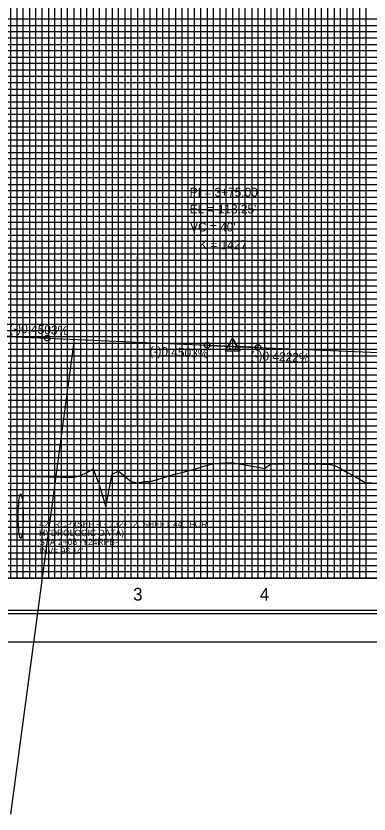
# Model space of a CAD drawing. Extents: x 2345490 to 2436403, y 465165 to 573888.
# Drawn here: x 2411100 to 2411378, y 536640 to 537268 of the extents above; entities that cross this region are included whole.
import ezdxf

# ---------------------------------------------------------------- set-up
doc = ezdxf.new("R2010")
doc.units = 0
for name, color, linetype in [('Old_Level_1', 7, 'Continuous'), ('Old_Level_18', 7, 'Continuous'), ('Old_Level_2', 7, 'Continuous'), ('Old_Level_3', 7, 'Continuous'), ('Old_Level_41', 7, 'Continuous'), ('Old_Level_42', 7, 'Continuous'), ('Old_Level_43', 7, 'Continuous'), ('Old_Level_50', 7, 'Continuous'), ('Old_Level_51', 7, 'Continuous'), ('Old_Level_62', 7, 'Continuous'), ('Old_Level_63', 7, 'Continuous')]:
    doc.layers.add(name, color=color, linetype=linetype)

msp = doc.modelspace()

# ---------------------------------------------------------------- linework, layer by layer
at = {"layer": 'Old_Level_1'}
msp.add_lwpolyline([(2411095.325, 536905.97225), (2411100.325, 536905.916), (2411105.325, 536905.81275), (2411110.325, 536905.7095), (2411115.325, 536905.60625), (2411120.325, 536905.503), (2411125.325, 536905.39975), (2411130.325, 536905.2965), (2411135.325, 536905.19325), (2411140.325, 536905.09), (2411145.325, 536905.013), (2411150.325, 536906.2875), (2411155.325, 536908.68675), (2411160.325, 536911.675), (2411165.325, 536898.18025), (2411170.325, 536881.67675), (2411175.325, 536907.34325), (2411180.325, 536909.77875), (2411185.325, 536905.78975), (2411190.325, 536901.8005), (2411195.325, 536900.64875), (2411200.325, 536901.567), (2411205.325, 536901.803), (2411210.325, 536903.09975), (2411215.325, 536904.613), (2411220.325, 536906.12625), (2411225.325, 536907.6395), (2411230.325, 536908.87475), (2411235.325, 536910.083), (2411240.325, 536911.3325), (2411245.325, 536912.96625), (2411250.325, 536914.6), (2411255.325, 536915.677), (2411260.325, 536916.036), (2411265.325, 536916.395), (2411270.325, 536916.5875), (2411275.325, 536915.67025), (2411280.325, 536914.753), (2411285.325, 536913.83575), (2411290.325, 536912.9185), (2411295.325, 536912.00125), (2411300.325, 536915.68075), (2411305.325, 536915.224), (2411310.325, 536915.59125), (2411315.325, 536915.85425), (2411320.325, 536915.79125), (2411325.325, 536915.69925), (2411330.325, 536915.6075), (2411335.325, 536915.5155), (2411340.325, 536915.42375), (2411345.325, 536915.251), (2411350.325, 536914.6355), (2411355.325, 536911.9635), (2411360.325, 536909.12625), (2411365.325, 536906.289), (2411370.325, 536903.452), (2411375.325, 536900.615), (2411380.325, 536900.726)], dxfattribs=at)
at = {"layer": 'Old_Level_18'}
msp.add_lwpolyline([(2412345.325, 537850.5035), (2410845.325, 537850.5035), (2410845.325, 536800.5035), (2412345.325, 536800.5035)], close=True, dxfattribs=at)
at = {"layer": 'Old_Level_2'}
for p, q in [((2411124.325, 537014.57725), (2411082.07225, 537016.4795)), ((2411124.325, 537014.57725), (2411250.325, 537008.904)), ((2411250.325, 537008.904), (2411267.578, 537008.127)), ((2411290.325, 537007.159), (2411273.07275, 537007.88725)), ((2411290.325, 537007.159), (2411385.325, 537003.14775))]:
    msp.add_line(p, q, dxfattribs=at)
msp.add_lwpolyline([(2411264.45375, 537004.62825), (2411276.19625, 537004.62825), (2411270.32525, 537014.754)], close=True, dxfattribs=at)
for centre, radius in [((2411124.325, 537014.57725), 2.25), ((2411250.325, 537008.904), 2.25), ((2411270.325, 537008.0035), 2.75), ((2411290.325, 537007.159), 2.25)]:
    msp.add_circle(centre, radius, dxfattribs=at)
for points in [[(2411034.325, 537017.56775), (2411036.125, 537017.52875), (2411037.925, 537017.48875), (2411039.725, 537017.448), (2411041.525, 537017.4065), (2411043.325, 537017.36425), (2411045.125, 537017.321), (2411046.925, 537017.27675), (2411048.725, 537017.232), (2411050.525, 537017.186), (2411052.325, 537017.1395), (2411054.125, 537017.092), (2411055.925, 537017.04375), (2411057.725, 537016.9945), (2411059.525, 537016.9445), (2411061.325, 537016.8935), (2411063.125, 537016.84175), (2411064.925, 537016.78925), (2411066.725, 537016.73575), (2411068.525, 537016.6815), (2411070.325, 537016.62625), (2411072.125, 537016.57025), (2411073.925, 537016.5135), (2411075.725, 537016.45575), (2411077.525, 537016.39725), (2411079.325, 537016.338), (2411081.125, 537016.27775), (2411082.925, 537016.2165), (2411084.725, 537016.15475), (2411086.525, 537016.09175), (2411088.325, 537016.02825), (2411090.125, 537015.96375), (2411091.925, 537015.8985), (2411093.725, 537015.83225), (2411095.525, 537015.76525), (2411097.325, 537015.69725), (2411099.125, 537015.6285), (2411100.925, 537015.559), (2411102.725, 537015.4885), (2411104.525, 537015.41725), (2411106.325, 537015.34525), (2411108.125, 537015.27225), (2411109.925, 537015.1985), (2411111.725, 537015.12375), (2411113.525, 537015.04825), (2411115.325, 537014.97175), (2411117.125, 537014.8945), (2411118.925, 537014.8165), (2411120.725, 537014.7375), (2411122.525, 537014.65775), (2411124.325, 537014.57725)], [(2411250.325, 537008.904), (2411251.125, 537008.868), (2411251.925, 537008.832), (2411252.725, 537008.796), (2411253.525, 537008.76025), (2411254.325, 537008.72425), (2411255.125, 537008.6885), (2411255.925, 537008.65275), (2411256.725, 537008.61725), (2411257.525, 537008.5815), (2411258.325, 537008.546), (2411259.125, 537008.5105), (2411259.925, 537008.475), (2411260.725, 537008.4395), (2411261.525, 537008.404), (2411262.325, 537008.36875), (2411263.125, 537008.33325), (2411263.925, 537008.298), (2411264.725, 537008.26275), (2411265.525, 537008.2275), (2411266.325, 537008.1925), (2411267.125, 537008.15725), (2411267.925, 537008.12225), (2411268.725, 537008.08725), (2411269.525, 537008.05225), (2411270.325, 537008.0175), (2411271.125, 537007.9825), (2411271.925, 537007.94775), (2411272.725, 537007.913), (2411273.525, 537007.87825), (2411274.325, 537007.8435), (2411275.125, 537007.80875), (2411275.925, 537007.77425), (2411276.725, 537007.73975), (2411277.525, 537007.705), (2411278.325, 537007.67075), (2411279.125, 537007.63625), (2411279.925, 537007.60175), (2411280.725, 537007.5675), (2411281.525, 537007.53325), (2411282.325, 537007.499), (2411283.125, 537007.46475), (2411283.925, 537007.4305), (2411284.725, 537007.3965), (2411285.525, 537007.3625), (2411286.325, 537007.3285), (2411287.125, 537007.2945), (2411287.925, 537007.2605), (2411288.725, 537007.2265), (2411289.525, 537007.19275), (2411290.325, 537007.159)]]:
    msp.add_spline(points, degree=3, dxfattribs=at)
at = {"layer": 'Old_Level_3'}
msp.add_ellipse((2411103.32491, 536874.4035), major_axis=(0, 17.5), ratio=0.109641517, dxfattribs=at)
at = {"layer": 'Old_Level_41'}
msp.add_line((2412345.325, 536825.5035), (2410845.325, 536825.5035), dxfattribs=at)
for points in [[(2410845.325, 537850.5035), (2410895.325, 537850.5035), (2410895.325, 536825.5035), (2410945.325, 536825.5035), (2410945.325, 537850.5035), (2410995.325, 537850.5035), (2410995.325, 536825.5035), (2411045.325, 536825.5035), (2411045.325, 537850.5035), (2411095.325, 537850.5035), (2411095.325, 536825.5035), (2411145.325, 536825.5035), (2411145.325, 537850.5035), (2411195.325, 537850.5035), (2411195.325, 536825.5035), (2411245.325, 536825.5035), (2411245.325, 537850.5035), (2411295.325, 537850.5035), (2411295.325, 536825.5035), (2411345.325, 536825.5035), (2411345.325, 537850.5035), (2411395.325, 537850.5035)], [(2410920.325, 536825.5035), (2410920.325, 537850.5035), (2410970.325, 537850.5035), (2410970.325, 536825.5035), (2411020.325, 536825.5035), (2411020.325, 537850.5035), (2411070.325, 537850.5035), (2411070.325, 536825.5035), (2411120.325, 536825.5035), (2411120.325, 537850.5035), (2411170.325, 537850.5035), (2411170.325, 536825.5035), (2411220.325, 536825.5035), (2411220.325, 537850.5035), (2411270.325, 537850.5035), (2411270.325, 536825.5035), (2411320.325, 536825.5035), (2411320.325, 537850.5035), (2411370.325, 537850.5035), (2411370.325, 536825.5035), (2411420.325, 536825.5035)], [(2412345.325, 537250.5035), (2410845.325, 537250.5035), (2410845.325, 537200.5035), (2412345.325, 537200.5035)], [(2412345.325, 537175.5035), (2410845.325, 537175.5035), (2410845.325, 537225.5035), (2412345.325, 537225.5035)], [(2412345.325, 537150.5035), (2410845.325, 537150.5035), (2410845.325, 537100.5035), (2412345.325, 537100.5035)], [(2412345.325, 537075.5035), (2410845.325, 537075.5035), (2410845.325, 537125.5035), (2412345.325, 537125.5035)], [(2412345.325, 537050.5035), (2410845.325, 537050.5035), (2410845.325, 537000.5035), (2412345.325, 537000.5035)], [(2412345.325, 536950.5035), (2410845.325, 536950.5035), (2410845.325, 536900.5035), (2412345.325, 536900.5035)], [(2412345.325, 536875.5035), (2410845.325, 536875.5035), (2410845.325, 536925.5035), (2412345.325, 536925.5035)], [(2412345.325, 536850.5035), (2410845.325, 536850.5035)]]:
    msp.add_lwpolyline(points, dxfattribs=at)
at = {"layer": 'Old_Level_42'}
msp.add_lwpolyline([(2412345.325, 536975.5035), (2410845.325, 536975.5035), (2410845.325, 537025.5035), (2412345.325, 537025.5035)], dxfattribs=at)
at = {"layer": 'Old_Level_43'}
for points in [[(2411100.325, 537850.5035), (2411100.325, 536825.5035), (2411105.325, 536825.5035), (2411105.325, 537850.5035)], [(2411110.325, 537850.5035), (2411110.325, 536825.5035), (2411115.325, 536825.5035), (2411115.325, 537850.5035)], [(2411125.325, 537850.5035), (2411125.325, 536825.5035), (2411130.325, 536825.5035), (2411130.325, 537850.5035)], [(2411135.325, 537850.5035), (2411135.325, 536825.5035), (2411140.325, 536825.5035), (2411140.325, 537850.5035)], [(2411150.325, 537850.5035), (2411150.325, 536825.5035), (2411155.325, 536825.5035), (2411155.325, 537850.5035)], [(2411160.325, 537850.5035), (2411160.325, 536825.5035), (2411165.325, 536825.5035), (2411165.325, 537850.5035)], [(2411175.325, 537850.5035), (2411175.325, 536825.5035), (2411180.325, 536825.5035), (2411180.325, 537850.5035)], [(2411185.325, 537850.5035), (2411185.325, 536825.5035), (2411190.325, 536825.5035), (2411190.325, 537850.5035)], [(2411200.325, 537850.5035), (2411200.325, 536825.5035), (2411205.325, 536825.5035), (2411205.325, 537850.5035)], [(2411210.325, 537850.5035), (2411210.325, 536825.5035), (2411215.325, 536825.5035), (2411215.325, 537850.5035)], [(2411225.325, 537850.5035), (2411225.325, 536825.5035), (2411240.325, 536825.5035), (2411240.325, 537850.5035)], [(2411230.325, 537850.5035), (2411230.325, 536825.5035), (2411235.325, 536825.5035), (2411235.325, 537850.5035)], [(2411230.325, 537849.9035), (2411230.325, 536825.5035), (2411235.325, 536825.5035), (2411235.325, 537849.9035)], [(2411250.325, 537850.5035), (2411250.325, 536825.5035), (2411255.325, 536825.5035), (2411255.325, 537850.5035)], [(2411260.325, 537850.5035), (2411260.325, 536825.5035), (2411265.325, 536825.5035), (2411265.325, 537850.5035)], [(2411275.325, 537850.5035), (2411275.325, 536825.5035), (2411280.325, 536825.5035), (2411280.325, 537850.5035)], [(2411285.325, 537850.5035), (2411285.325, 536825.5035), (2411290.325, 536825.5035), (2411290.325, 537850.5035)], [(2411300.325, 537850.5035), (2411300.325, 536825.5035), (2411305.325, 536825.5035), (2411305.325, 537850.5035)], [(2411310.325, 537850.5035), (2411310.325, 536825.5035), (2411315.325, 536825.5035), (2411315.325, 537850.5035)], [(2411325.325, 537850.5035), (2411325.325, 536825.5035), (2411330.325, 536825.5035), (2411330.325, 537850.5035)], [(2411335.325, 537850.5035), (2411335.325, 536825.5035), (2411340.325, 536825.5035), (2411340.325, 537850.5035)], [(2411350.325, 537850.5035), (2411350.325, 536825.5035), (2411355.325, 536825.5035), (2411355.325, 537850.5035)], [(2411360.325, 537850.5035), (2411360.325, 536825.5035), (2411365.325, 536825.5035), (2411365.325, 537850.5035)], [(2411375.325, 537850.5035), (2411375.325, 536825.5035)], [(2412295.325, 537265.5035), (2410895.325, 537265.5035), (2410895.325, 537260.5035), (2412295.325, 537260.5035)], [(2412295.325, 537255.5035), (2410895.325, 537255.5035), (2410895.325, 537245.5035), (2412295.325, 537245.5035)], [(2412295.325, 537240.5035), (2410895.325, 537240.5035), (2410895.325, 537235.5035), (2412295.325, 537235.5035)], [(2412295.325, 537230.5035), (2410895.325, 537230.5035), (2410895.325, 537220.5035), (2412295.325, 537220.5035)], [(2412295.325, 537215.5035), (2410895.325, 537215.5035), (2410895.325, 537210.5035), (2412295.325, 537210.5035)], [(2412295.325, 537205.5035), (2410895.325, 537205.5035), (2410895.325, 537195.5035), (2412295.325, 537195.5035)], [(2412295.325, 537190.5035), (2410895.325, 537190.5035), (2410895.325, 537185.5035), (2412295.325, 537185.5035)], [(2412295.325, 537180.5035), (2410895.325, 537180.5035), (2410895.325, 537170.5035), (2412295.325, 537170.5035)], [(2412295.325, 537165.5035), (2410895.325, 537165.5035), (2410895.325, 537160.5035), (2412295.325, 537160.5035)], [(2412295.325, 537155.5035), (2410895.325, 537155.5035), (2410895.325, 537145.5035), (2412295.325, 537145.5035)], [(2412295.325, 537140.5035), (2410895.325, 537140.5035), (2410895.325, 537135.5035), (2412295.325, 537135.5035)], [(2412295.325, 537130.5035), (2410895.325, 537130.5035), (2410895.325, 537120.5035), (2412295.325, 537120.5035)], [(2412295.325, 537115.5035), (2410895.325, 537115.5035), (2410895.325, 537110.5035), (2412295.325, 537110.5035)], [(2412295.325, 537105.5035), (2410895.325, 537105.5035), (2410895.325, 537095.5035), (2412295.325, 537095.5035)], [(2412295.325, 537090.5035), (2410895.325, 537090.5035), (2410895.325, 537085.5035), (2412295.325, 537085.5035)], [(2412295.325, 537080.5035), (2410895.325, 537080.5035), (2410895.325, 537070.5035), (2412295.325, 537070.5035)], [(2412295.325, 537065.5035), (2410895.325, 537065.5035), (2410895.325, 537060.5035), (2412295.325, 537060.5035)], [(2412295.325, 537055.5035), (2410895.325, 537055.5035), (2410895.325, 537045.5035), (2412295.325, 537045.5035)], [(2412295.325, 537040.5035), (2410895.325, 537040.5035), (2410895.325, 537035.5035), (2412295.325, 537035.5035)], [(2412295.325, 537030.5035), (2410895.325, 537030.5035)], [(2410895.325, 537020.5035), (2412295.325, 537020.5035)], [(2412295.325, 537015.5035), (2410895.325, 537015.5035), (2410895.325, 537010.5035), (2412295.325, 537010.5035)], [(2412295.325, 537005.5035), (2410895.325, 537005.5035)], [(2410895.325, 536995.5035), (2412295.325, 536995.5035)], [(2412295.325, 536990.5035), (2410895.325, 536990.5035), (2410895.325, 536985.5035), (2412295.325, 536985.5035)], [(2412295.325, 536980.5035), (2410895.325, 536980.5035), (2410895.325, 536970.5035), (2412295.325, 536970.5035)], [(2412295.325, 536965.5035), (2410895.325, 536965.5035), (2410895.325, 536960.5035), (2412295.325, 536960.5035)], [(2412295.325, 536955.5035), (2410895.325, 536955.5035), (2410895.325, 536945.5035), (2412295.325, 536945.5035)], [(2412295.325, 536940.5035), (2410895.325, 536940.5035), (2410895.325, 536935.5035), (2412295.325, 536935.5035)], [(2412295.325, 536930.5035), (2410895.325, 536930.5035), (2410895.325, 536920.5035), (2412295.325, 536920.5035)], [(2412295.325, 536915.5035), (2410895.325, 536915.5035), (2410895.325, 536910.5035), (2412295.325, 536910.5035)], [(2412295.325, 536905.5035), (2410895.325, 536905.5035), (2410895.325, 536895.5035), (2412295.325, 536895.5035)], [(2412295.325, 536890.5035), (2410895.325, 536890.5035), (2410895.325, 536885.5035), (2412295.325, 536885.5035)], [(2412295.325, 536880.5035), (2410895.325, 536880.5035), (2410895.325, 536870.5035), (2412295.325, 536870.5035)], [(2412295.325, 536865.5035), (2410895.325, 536865.5035), (2410895.325, 536860.5035), (2412295.325, 536860.5035)], [(2412295.325, 536855.5035), (2410895.325, 536855.5035), (2410895.325, 536845.5035), (2412295.325, 536845.5035)], [(2412295.325, 536840.5035), (2410895.325, 536840.5035), (2410895.325, 536835.5035), (2412295.325, 536835.5035)], [(2412295.325, 536830.5035), (2410895.325, 536830.5035)]]:
    msp.add_lwpolyline(points, dxfattribs=at)
at = {"layer": 'Old_Level_50'}
msp.add_lwpolyline([(2412357.825, 537853.0535), (2410691.325, 537853.0535), (2410691.325, 536797.9535), (2412357.825, 536797.9535)], close=True, dxfattribs=at)
at = {"layer": 'Old_Level_51'}
msp.add_lwpolyline([(2412362.325, 537875.5035), (2410678.325, 537875.5035), (2410678.325, 536775.5035), (2412362.325, 536775.5035)], close=True, dxfattribs=at)
at = {"layer": 'Old_Level_63'}
for p, q in [((2411145.325, 537013.6635), (2411145.325, 537079.696)), ((2411195.325, 537012.6735), (2411195.325, 537078.706)), ((2411245.325, 537012.3135), (2411245.325, 537078.346)), ((2411295.325, 537010.6035), (2411295.325, 537076.636)), ((2411345.325, 537007.2935), (2411345.325, 537073.326)), ((2411145.325, 537013.5635), (2411095.325, 536640.02925)), ((2411195.325, 536944.951), (2411195.325, 537010.9835)), ((2411245.325, 536942.541), (2411245.325, 537008.5735)), ((2411295.325, 536939.791), (2411295.325, 537005.8235)), ((2411345.325, 536937.061), (2411345.325, 537003.0935)), ((2410895.325, 536825.5035), (2412860.54875, 536825.5035))]:
    msp.add_line(p, q, dxfattribs=at)

# ---------------------------------------------------------------- texts
at = {"layer": 'Old_Level_2'}
for s, height, p in [('PI = 3+75.00', 7.0000005, (2411236.5225, 537125.848)), ("EL = 113.25'", 7.0000005, (2411236.5225, 537112.63575)), ("VC = 40'", 7.000001, (2411236.7965, 537098.438)), ('K = 1427', 7.000001, (2411243.98125, 537084.4875))]:
    msp.add_text(s, height=height, dxfattribs=at).set_placement(p)
for s, rotation, p in [('(-)0.4503%', 357.42193056, (2411094.20625, 537018.936)), ('(-)0.4503%', 357.42193056, (2411204.7025, 537000.94775)), ('(-)0.4222%', 357.58228056, (2411284.375, 536997.401))]:
    msp.add_text(s, height=7.000001, rotation=rotation, dxfattribs=at).set_placement(p)
at = {"layer": 'Old_Level_3'}
for s, p in [('42" RCP (SEE -L- 232+12, SHEET 44,  FOR ', (2411117.84532, 536865.70187)), ('HYDROLOGIC DATA)', (2411117.84532, 536858.70187)), ('STA 2+08 -Y24RPB-', (2411117.84532, 536851.70187)), ("INV= 98.14'", (2411117.84532, 536844.70187))]:
    msp.add_text(s, height=4.9999995, dxfattribs=at).set_placement(p)
at = {"layer": 'Old_Level_62'}
for s, p in [('3', (2411191.88875, 536808.0035)), ('4', (2411291.731, 536808.0035))]:
    msp.add_text(s, height=10, dxfattribs=at).set_placement(p)

doc.saveas('drawing.dxf')
